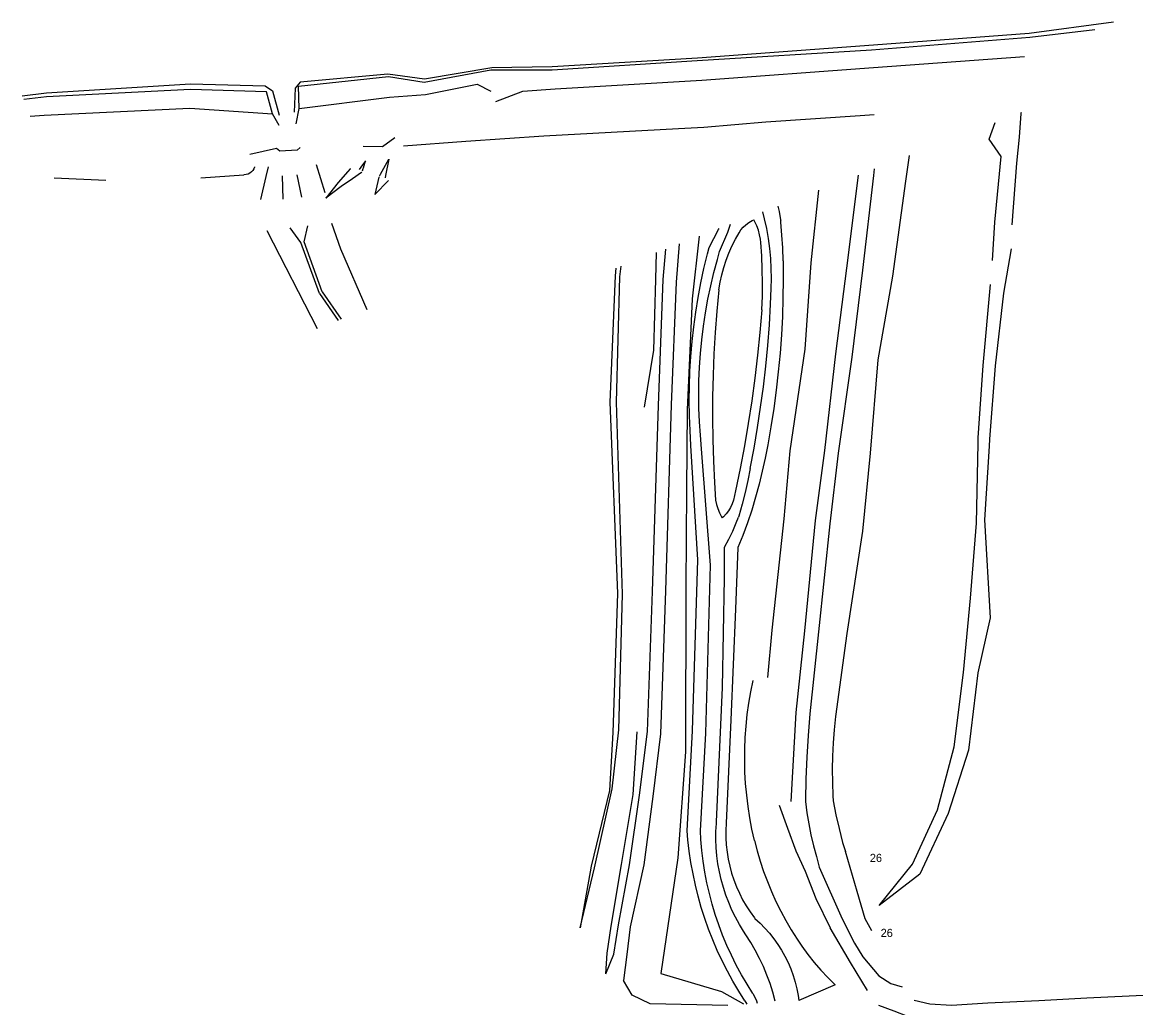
# Model space of a CAD drawing. Extents: x -540150 to -533593, y -1185082 to -1180066.
# Drawn here: x -536463.9 to -536225.3, y -1180727.9 to -1180516.7 of the extents above; entities that cross this region are included whole.
import ezdxf

# ---------------------------------------------------------------- set-up
doc = ezdxf.new("R2010")
doc.units = 0
doc.layers.add('Vrstva 14', color=7, linetype='Continuous')

msp = doc.modelspace()

# ---------------------------------------------------------------- linework, layer by layer
at = {"layer": 'Vrstva 14'}
for p, q in [((-536230.06, -1180516.72), (-536248.16, -1180519.09)), ((-536281.91, -1180522.6), (-536247.99, -1180519.92)), ((-536248.16, -1180519.09), (-536281.53, -1180521.65)), ((-536247.99, -1180519.92), (-536234.08, -1180518.26)), ((-536281.53, -1180521.65), (-536319.21, -1180524.39)), ((-536319.21, -1180524.39), (-536350.37, -1180526.27)), ((-536350.36, -1180526.89), (-536319.27, -1180524.94)), ((-536319.27, -1180524.94), (-536281.91, -1180522.6)), ((-536281.54, -1180526.42), (-536249.11, -1180524.05)), ((-536377.8, -1180529.54), (-536363.5, -1180526.88)), ((-536363.32, -1180526.51), (-536377.77, -1180528.94)), ((-536363.5, -1180526.88), (-536350.36, -1180526.89)), ((-536350.37, -1180526.27), (-536363.32, -1180526.51)), ((-536318.29, -1180529.15), (-536281.54, -1180526.42)), ((-536404.41, -1180529.56), (-536405.46, -1180530.87)), ((-536404.77, -1180530.4), (-536385.48, -1180528.35)), ((-536385.61, -1180527.83), (-536404.41, -1180529.56)), ((-536377.77, -1180528.94), (-536385.61, -1180527.83)), ((-536385.48, -1180528.35), (-536377.8, -1180529.54)), ((-536349.73, -1180530.97), (-536318.29, -1180529.15)), ((-536463.95, -1180532.45), (-536458.75, -1180531.86)), ((-536458.75, -1180531.86), (-536427.9, -1180529.91)), ((-536427.92, -1180531.1), (-536458.73, -1180532.7)), ((-536411.59, -1180531.63), (-536427.92, -1180531.1)), ((-536427.9, -1180529.91), (-536411.9, -1180530.32)), ((-536411.9, -1180530.32), (-536410.3, -1180531.39)), ((-536410.3, -1180531.39), (-536408.88, -1180536.6)), ((-536405.46, -1180530.87), (-536405.67, -1180536.01)), ((-536377.55, -1180532.19), (-536366.42, -1180529.96)), ((-536366.42, -1180529.96), (-536363.5, -1180531.45)), ((-536362.46, -1180533.71), (-536356.69, -1180531.49)), ((-536356.69, -1180531.49), (-536349.73, -1180530.97)), ((-536458.73, -1180532.7), (-536463.64, -1180533.26)), ((-536404.62, -1180535.2), (-536385.24, -1180532.79)), ((-536385.24, -1180532.79), (-536377.55, -1180532.19)), ((-536462.27, -1180536.81), (-536459.26, -1180536.66)), ((-536459.26, -1180536.66), (-536428.01, -1180535.12)), ((-536428.01, -1180535.12), (-536410.34, -1180536.31)), ((-536304.58, -1180538.08), (-536284.37, -1180536.71)), ((-536284.37, -1180536.71), (-536281.38, -1180536.46)), ((-536249.92, -1180536.25), (-536250.29, -1180541.32)), ((-536249.88, -1180536.05), (-536249.92, -1180536.25)), ((-536323.33, -1180539.48), (-536317.87, -1180539.23)), ((-536317.87, -1180539.23), (-536304.58, -1180538.08)), ((-536256.69, -1180541.8), (-536255.43, -1180538.18)), ((-536368.91, -1180542.21), (-536352.19, -1180541.09)), ((-536352.19, -1180541.09), (-536323.33, -1180539.48)), ((-536250.29, -1180541.32), (-536250.83, -1180546.93)), ((-536409.47, -1180543.77), (-536415.17, -1180545.06)), ((-536382.26, -1180543.18), (-536368.91, -1180542.21)), ((-536254.14, -1180545.52), (-536256.69, -1180541.8)), ((-536273.86, -1180545.27), (-536274.66, -1180550.76)), ((-536255.5, -1180559.57), (-536254.14, -1180545.52)), ((-536399.02, -1180553.26), (-536400.91, -1180547.3)), ((-536281.33, -1180548.14), (-536281.48, -1180549.55)), ((-536250.83, -1180546.93), (-536251.88, -1180560.13)), ((-536446.05, -1180550.62), (-536457.14, -1180550.16)), ((-536425.68, -1180550.07), (-536416.46, -1180549.43)), ((-536408.02, -1180554.62), (-536408.15, -1180549.6)), ((-536404.06, -1180554.19), (-536405.02, -1180549.41)), ((-536387.56, -1180549.95), (-536388.4, -1180553.64)), ((-536388.4, -1180553.64), (-536385.48, -1180550.65)), ((-536284.78, -1180549.47), (-536287.32, -1180569.39)), ((-536281.48, -1180549.55), (-536283.9, -1180569.85)), ((-536274.66, -1180550.76), (-536277.45, -1180571.14)), ((-536293.29, -1180552.74), (-536294.95, -1180568.28)), ((-536403.5, -1180563.77), (-536402.71, -1180560.37)), ((-536397.7, -1180559.8), (-536395.72, -1180565.3)), ((-536256, -1180567.75), (-536255.5, -1180559.57)), ((-536411.55, -1180561.35), (-536400.75, -1180582.37)), ((-536404.24, -1180563.93), (-536406.53, -1180560.79)), ((-536318.89, -1180562.59), (-536320.38, -1180576.03)), ((-536316.74, -1180565), (-536314.71, -1180561.17)), ((-536400.22, -1180574.87), (-536404.24, -1180563.93)), ((-536399.7, -1180574.53), (-536403.5, -1180563.77)), ((-536395.72, -1180565.3), (-536390.1, -1180578.27)), ((-536326.62, -1180571.87), (-536326.05, -1180565.34)), ((-536323.15, -1180564.23), (-536323.81, -1180572.4)), ((-536251.99, -1180565.26), (-536253.63, -1180574.77)), ((-536328.19, -1180571.82), (-536328, -1180566.09)), ((-536336.7, -1180569.44), (-536336.9, -1180571.1)), ((-536335.9, -1180571.29), (-536335.59, -1180569.01)), ((-536294.95, -1180568.28), (-536296.25, -1180586.81)), ((-536287.32, -1180569.39), (-536289.65, -1180587.78)), ((-536283.9, -1180569.85), (-536286.17, -1180588.51)), ((-536336.9, -1180571.1), (-536338.02, -1180598.12)), ((-536336.61, -1180598.17), (-536335.9, -1180571.29)), ((-536328.56, -1180587.03), (-536328.19, -1180571.82)), ((-536327.61, -1180598.83), (-536326.62, -1180571.87)), ((-536323.81, -1180572.4), (-536324.87, -1180598.74)), ((-536319.1, -1180575.71), (-536318.51, -1180572.58)), ((-536277.45, -1180571.14), (-536280.58, -1180589.05)), ((-536400.22, -1180574.87), (-536396.21, -1180580.62)), ((-536399.7, -1180574.53), (-536395.61, -1180580.39)), ((-536257.97, -1180590.26), (-536256.42, -1180572.92)), ((-536253.63, -1180574.77), (-536255.45, -1180590.36)), ((-536320.38, -1180576.03), (-536321.44, -1180599.77)), ((-536317.52, -1180578.98), (-536317, -1180576.1)), ((-536301.25, -1180583.72), (-536301.54, -1180587.67)), ((-536320.67, -1180588.35), (-536320.39, -1180585.17)), ((-536296.25, -1180586.81), (-536299.45, -1180608.6)), ((-536330.56, -1180599.25), (-536328.56, -1180587.03)), ((-536318.8, -1180590.62), (-536318.6, -1180587.7)), ((-536289.65, -1180587.78), (-536291.99, -1180608.51)), ((-536286.17, -1180588.51), (-536289.05, -1180609.06)), ((-536280.58, -1180589.05), (-536282.25, -1180609.05)), ((-536305.12, -1180594.86), (-536304.6, -1180590.43)), ((-536259.07, -1180605.81), (-536257.97, -1180590.26)), ((-536255.45, -1180590.36), (-536256.64, -1180606.08)), ((-536315.89, -1180592.39), (-536315.99, -1180596.98)), ((-536302.36, -1180595.55), (-536302.89, -1180599.48)), ((-536338.02, -1180598.12), (-536336.38, -1180639.18)), ((-536335.32, -1180639.29), (-536336.61, -1180598.17)), ((-536328.89, -1180638.72), (-536327.61, -1180598.83)), ((-536324.87, -1180598.74), (-536326.1, -1180638.59)), ((-536307.62, -1180597.84), (-536308.37, -1180602.69)), ((-536321.44, -1180599.77), (-536321.61, -1180616.83)), ((-536259.1, -1180607), (-536259.07, -1180605.81)), ((-536256.64, -1180606.08), (-536256.73, -1180607.59)), ((-536319.17, -1180631.95), (-536320.63, -1180607.43)), ((-536316.43, -1180633.09), (-536318.34, -1180608.17)), ((-536315.96, -1180606.17), (-536315.82, -1180610.76)), ((-536304.19, -1180607.3), (-536304.74, -1180610.12)), ((-536259.46, -1180624.08), (-536259.1, -1180607)), ((-536256.73, -1180607.59), (-536257.72, -1180623.36)), ((-536299.45, -1180608.6), (-536300.75, -1180623.14)), ((-536291.99, -1180608.51), (-536294.03, -1180623.51)), ((-536289.05, -1180609.06), (-536290.85, -1180624.21)), ((-536282.25, -1180609.05), (-536283.87, -1180625.76)), ((-536321.61, -1180616.83), (-536321.71, -1180637.72)), ((-536300.75, -1180623.14), (-536303.32, -1180646.98)), ((-536294.03, -1180623.51), (-536296.31, -1180647.18)), ((-536290.85, -1180624.21), (-536293.27, -1180647.35)), ((-536260.71, -1180640.17), (-536259.46, -1180624.08)), ((-536257.72, -1180623.36), (-536256.48, -1180644.35)), ((-536309.52, -1180626.7), (-536310.55, -1180629.29)), ((-536283.87, -1180625.76), (-536287.24, -1180647.72)), ((-536313.42, -1180635.85), (-536313.42, -1180629.25)), ((-536310.55, -1180629.29), (-536311.11, -1180642.53)), ((-536320.29, -1180668.58), (-536319.17, -1180631.95)), ((-536317.47, -1180669.1), (-536316.43, -1180633.09)), ((-536313.89, -1180659.27), (-536313.42, -1180635.85)), ((-536336.38, -1180639.18), (-536337.38, -1180668.98)), ((-536336.08, -1180668.41), (-536335.32, -1180639.29)), ((-536329.93, -1180668.73), (-536328.89, -1180638.72)), ((-536326.1, -1180638.59), (-536327.17, -1180669.23)), ((-536321.71, -1180637.72), (-536321.8, -1180673.12)), ((-536262.24, -1180656.09), (-536260.71, -1180640.17)), ((-536311.11, -1180642.53), (-536312.06, -1180666.24)), ((-536256.48, -1180644.35), (-536259.17, -1180656.14)), ((-536303.32, -1180646.98), (-536304.22, -1180657.13)), ((-536296.31, -1180647.18), (-536298.17, -1180664.64)), ((-536293.27, -1180647.35), (-536295.16, -1180664.95)), ((-536287.24, -1180647.72), (-536289.65, -1180665.53)), ((-536264.23, -1180671.99), (-536262.24, -1180656.09)), ((-536259.17, -1180656.14), (-536261.17, -1180672.77)), ((-536307.8, -1180660.22), (-536307.31, -1180657.8)), ((-536315.15, -1180688.07), (-536313.89, -1180659.27)), ((-536298.17, -1180664.64), (-536299.26, -1180683.73)), ((-536312.06, -1180666.24), (-536313.08, -1180688.41)), ((-536337.38, -1180668.98), (-536338.12, -1180681.38)), ((-536337.49, -1180681.04), (-536336.08, -1180668.41)), ((-536333.04, -1180682.22), (-536332.17, -1180668.79)), ((-536331.63, -1180682.35), (-536329.93, -1180668.73)), ((-536327.17, -1180669.23), (-536328.82, -1180682.68)), ((-536321.43, -1180690.06), (-536320.29, -1180668.58)), ((-536318.59, -1180690.04), (-536317.47, -1180669.1)), ((-536309.09, -1180672.49), (-536308.99, -1180670.02)), ((-536267.76, -1180685.55), (-536264.23, -1180671.99)), ((-536261.17, -1180672.77), (-536265.51, -1180686.34)), ((-536321.8, -1180673.12), (-536323.44, -1180695.8)), ((-536338.12, -1180681.38), (-536342.02, -1180697.63)), ((-536341.28, -1180697.94), (-536337.49, -1180681.04)), ((-536335.55, -1180697.26), (-536333.04, -1180682.22)), ((-536333.77, -1180697.29), (-536331.63, -1180682.35)), ((-536328.82, -1180682.68), (-536330.76, -1180697.29)), ((-536301.71, -1180684.54), (-536299.95, -1180689.44)), ((-536273.13, -1180697.19), (-536267.76, -1180685.55)), ((-536265.51, -1180686.34), (-536271.55, -1180699.31)), ((-536299.95, -1180689.44), (-536298.13, -1180694.3)), ((-536320.63, -1180696.82), (-536320.99, -1180694.38)), ((-536318, -1180696.55), (-536318.28, -1180694.22)), ((-536315.06, -1180695.36), (-536315.21, -1180693.63)), ((-536298.13, -1180694.3), (-536296.12, -1180698.69)), ((-536323.44, -1180695.8), (-536327.06, -1180720.59)), ((-536342.02, -1180697.63), (-536344.36, -1180710.81)), ((-536344.36, -1180710.81), (-536341.28, -1180697.94)), ((-536337.7, -1180710.48), (-536335.55, -1180697.26)), ((-536336.15, -1180710.2), (-536333.77, -1180697.29)), ((-536330.76, -1180697.29), (-536333.64, -1180710.57)), ((-536280.27, -1180706.05), (-536273.13, -1180697.19)), ((-536271.55, -1180699.31), (-536280.27, -1180706.05)), ((-536315.41, -1180707.98), (-536316.08, -1180705.73)), ((-536308.79, -1180706.12), (-536307.95, -1180707.42)), ((-536317.67, -1180708.78), (-536318.42, -1180706.43)), ((-536338.6, -1180716.22), (-536337.7, -1180710.48)), ((-536337.14, -1180716.44), (-536336.15, -1180710.2)), ((-536333.64, -1180710.57), (-536334.37, -1180716.54)), ((-536300.3, -1180709.27), (-536299.14, -1180711.27)), ((-536338.87, -1180720.69), (-536338.6, -1180716.22)), ((-536338.87, -1180720.69), (-536337.14, -1180716.44)), ((-536334.37, -1180716.54), (-536335.07, -1180722.07)), ((-536327.06, -1180720.59), (-536314.11, -1180724.43)), ((-536289.74, -1180723.02), (-536297.52, -1180726.39)), ((-536314.11, -1180724.43), (-536309.39, -1180727.08)), ((-536312.7, -1180727.47), (-536329.41, -1180727.11)), ((-536309.05, -1180726.47), (-536308.65, -1180727.19))]:
    msp.add_line(p, q, dxfattribs=at)
for points in [[(-536408.88, -1180538.83), (-536410.34, -1180536.31), (-536411.59, -1180531.63)], [(-536405.22, -1180538.52), (-536404.62, -1180535.2), (-536404.77, -1180530.4)], [(-536384.13, -1180541.49), (-536386.72, -1180543.44), (-536390.86, -1180543.37)], [(-536404.41, -1180543.53), (-536405.03, -1180544.11), (-536408.74, -1180544.31), (-536409.47, -1180543.77)], [(-536390.39, -1180546.44), (-536391.38, -1180547.79), (-536391.77, -1180548.31)], [(-536391.03, -1180548.53), (-536390.9, -1180548.09), (-536390.85, -1180547.95), (-536390.39, -1180546.44)], [(-536387.4, -1180549.67), (-536387.17, -1180549.25), (-536385.41, -1180546.07)], [(-536385.41, -1180546.07), (-536386.09, -1180549.59), (-536386.17, -1180550.06)], [(-536414.17, -1180547.7), (-536414.2, -1180547.79), (-536414.32, -1180548.1), (-536414.54, -1180548.47), (-536414.82, -1180548.79), (-536415.16, -1180549.06), (-536415.54, -1180549.26), (-536415.96, -1180549.38), (-536416.39, -1180549.43), (-536416.46, -1180549.43)], [(-536411.68, -1180549.81), (-536411.18, -1180547.68)], [(-536393.65, -1180548.09), (-536393.7, -1180548.16), (-536394.19, -1180548.72), (-536396.22, -1180551.06), (-536398.92, -1180554.42)], [(-536412.8, -1180554.7), (-536411.68, -1180549.81)], [(-536391.14, -1180548.86), (-536391.24, -1180548.92), (-536393.14, -1180550.24), (-536395.6, -1180551.94), (-536398.92, -1180554.42)], [(-536303.75, -1180565.19), (-536304.03, -1180563.06), (-536304.4, -1180560.95), (-536304.84, -1180558.85), (-536305.21, -1180557.33)], [(-536302.03, -1180556.1), (-536301.75, -1180557.28), (-536301.41, -1180559.09), (-536301.4, -1180559.2)], [(-536312.74, -1180561.72), (-536312.14, -1180559.99)], [(-536309.95, -1180561.24), (-536309.42, -1180560.65), (-536308.84, -1180560.11), (-536308.21, -1180559.64), (-536307.54, -1180559.23), (-536307.15, -1180559.03)], [(-536305.73, -1180563.22), (-536305.91, -1180562.25), (-536306.17, -1180561.29), (-536306.5, -1180560.37), (-536306.91, -1180559.47), (-536307.15, -1180559.03)], [(-536300.89, -1180567.87), (-536300.96, -1180565.1), (-536301.12, -1180562.33), (-536301.36, -1180559.57), (-536301.4, -1180559.2)], [(-536314.97, -1180567.55), (-536314.48, -1180565.85), (-536312.74, -1180561.72)], [(-536314.71, -1180561.17), (-536314.62, -1180560.94)], [(-536311.84, -1180564.7), (-536311.1, -1180563.24), (-536310.3, -1180561.82), (-536309.95, -1180561.24)], [(-536318.51, -1180572.58), (-536317.84, -1180569.47), (-536317.09, -1180566.38), (-536316.74, -1180565)], [(-536314.68, -1180574.06), (-536314.4, -1180572.45), (-536314.04, -1180570.85), (-536313.6, -1180569.28), (-536313.09, -1180567.72), (-536312.5, -1180566.2), (-536311.84, -1180564.7)], [(-536305.34, -1180569.68), (-536305.46, -1180566.79), (-536305.66, -1180563.91), (-536305.73, -1180563.22)], [(-536303.41, -1180573.76), (-536303.37, -1180571.61), (-536303.42, -1180569.47), (-536303.54, -1180567.33), (-536303.75, -1180565.19)], [(-536317, -1180576.1), (-536316.4, -1180573.23), (-536315.72, -1180570.38), (-536314.97, -1180567.55)], [(-536300.89, -1180567.87), (-536300.86, -1180571.83), (-536300.91, -1180575.8)], [(-536305.45, -1180578.33), (-536305.33, -1180575.45), (-536305.29, -1180572.56), (-536305.34, -1180569.68)], [(-536314.68, -1180574.06), (-536315.1, -1180578.63), (-536315.44, -1180583.21)], [(-536303.83, -1180581.59), (-536303.56, -1180577.16), (-536303.41, -1180573.76)], [(-536320.39, -1180585.17), (-536320.04, -1180582.01), (-536319.61, -1180578.86), (-536319.1, -1180575.71)], [(-536300.91, -1180575.8), (-536301.04, -1180579.76), (-536301.25, -1180583.72)], [(-536318.6, -1180587.7), (-536318.32, -1180584.78), (-536317.96, -1180581.88), (-536317.52, -1180578.98)], [(-536305.45, -1180578.33), (-536305.87, -1180583.22), (-536306.38, -1180588.1)], [(-536304.6, -1180590.43), (-536304.18, -1180586.01), (-536303.83, -1180581.59)], [(-536315.44, -1180583.21), (-536315.7, -1180587.8), (-536315.89, -1180592.39)], [(-536321.01, -1180597.89), (-536320.97, -1180594.71), (-536320.86, -1180591.52), (-536320.67, -1180588.35)], [(-536306.38, -1180588.1), (-536306.96, -1180592.97), (-536307.62, -1180597.84)], [(-536301.54, -1180587.67), (-536301.91, -1180591.62), (-536302.36, -1180595.55)], [(-536318.93, -1180599.41), (-536318.97, -1180596.48), (-536318.92, -1180593.55), (-536318.8, -1180590.62)], [(-536306.37, -1180603.61), (-536305.7, -1180599.23), (-536305.12, -1180594.86)], [(-536320.63, -1180607.43), (-536320.83, -1180604.25), (-536320.96, -1180601.07), (-536321.01, -1180597.89)], [(-536315.99, -1180596.98), (-536316.01, -1180601.57), (-536315.96, -1180606.17)], [(-536318.34, -1180608.17), (-536318.61, -1180605.25), (-536318.81, -1180602.33), (-536318.93, -1180599.41)], [(-536302.89, -1180599.48), (-536303.5, -1180603.4), (-536304.19, -1180607.3)], [(-536308.37, -1180602.69), (-536309.19, -1180607.53), (-536310.09, -1180612.35)], [(-536307.94, -1180612.34), (-536307.11, -1180607.98), (-536306.37, -1180603.61)], [(-536315.82, -1180610.76), (-536315.6, -1180615.35), (-536315.37, -1180619.12)], [(-536304.74, -1180610.12), (-536305.34, -1180612.94), (-536306.02, -1180615.73), (-536306.78, -1180618.51)], [(-536310.09, -1180612.35), (-536311.07, -1180617.16), (-536311.5, -1180619.15)], [(-536307.94, -1180612.34), (-536308.43, -1180614.92), (-536309.01, -1180617.48), (-536309.66, -1180620.02)], [(-536315.37, -1180619.12), (-536315.16, -1180620.05), (-536314.88, -1180620.96), (-536314.53, -1180621.85), (-536314.1, -1180622.7), (-536313.96, -1180622.95)], [(-536311.5, -1180619.15), (-536311.79, -1180619.94), (-536312.17, -1180620.69), (-536312.61, -1180621.41), (-536313.12, -1180622.08), (-536313.69, -1180622.7), (-536313.96, -1180622.95)], [(-536309.66, -1180620.02), (-536310.39, -1180622.55), (-536310.46, -1180622.77)], [(-536306.78, -1180618.51), (-536307.62, -1180621.27), (-536308.53, -1180624), (-536309.52, -1180626.7)], [(-536313.42, -1180629.25), (-536312.52, -1180627.54), (-536311.69, -1180625.79), (-536310.93, -1180624.01), (-536310.46, -1180622.77)], [(-536308.99, -1180670.02), (-536308.81, -1180667.56), (-536308.56, -1180665.1), (-536308.22, -1180662.65), (-536307.8, -1180660.22)], [(-536295.16, -1180664.95), (-536295.51, -1180669.59), (-536295.79, -1180674.24)], [(-536289.65, -1180665.53), (-536289.94, -1180668.35), (-536290.16, -1180671.17), (-536290.29, -1180674)], [(-536308.69, -1180682.36), (-536308.91, -1180679.9), (-536309.05, -1180677.43), (-536309.11, -1180674.96), (-536309.09, -1180672.49)], [(-536295.79, -1180674.24), (-536295.99, -1180678.89), (-536296.1, -1180683.54), (-536296.11, -1180683.77)], [(-536290.29, -1180674), (-536290.35, -1180676.83), (-536290.32, -1180679.66), (-536290.22, -1180682.49), (-536290.16, -1180683.61)], [(-536307.02, -1180692.09), (-536307.55, -1180689.68), (-536308.01, -1180687.25), (-536308.39, -1180684.81), (-536308.69, -1180682.36)], [(-536296.11, -1180683.77), (-536295.79, -1180686.16), (-536295.4, -1180688.53), (-536294.93, -1180690.9), (-536294.38, -1180693.24)], [(-536290.16, -1180683.61), (-536289.56, -1180686.59), (-536288.88, -1180689.56), (-536288.13, -1180692.5)], [(-536315.21, -1180693.63), (-536315.28, -1180691.9), (-536315.27, -1180690.16), (-536315.17, -1180688.43), (-536315.15, -1180688.07)], [(-536313.08, -1180688.41), (-536313.15, -1180689.95), (-536313.14, -1180691.5), (-536313.06, -1180693.04), (-536312.89, -1180694.57), (-536312.64, -1180696.09), (-536312.32, -1180697.6)], [(-536320.99, -1180694.38), (-536321.27, -1180691.93), (-536321.43, -1180690.06)], [(-536318.28, -1180694.22), (-536318.48, -1180691.88), (-536318.59, -1180690.04)], [(-536307.02, -1180692.09), (-536306.44, -1180694.33), (-536305.79, -1180696.55), (-536305.06, -1180698.74), (-536304.25, -1180700.91)], [(-536294.38, -1180693.24), (-536293.75, -1180695.56), (-536293.13, -1180697.81)], [(-536288.13, -1180692.5), (-536287.5, -1180694.43)], [(-536316.08, -1180705.73), (-536316.68, -1180703.46), (-536317.2, -1180701.17), (-536317.64, -1180698.86), (-536318, -1180696.55)], [(-536313.14, -1180703.79), (-536313.68, -1180702.14), (-536314.14, -1180700.47), (-536314.53, -1180698.78), (-536314.84, -1180697.08), (-536315.06, -1180695.36)], [(-536285.03, -1180703.03), (-536287.5, -1180694.43)], [(-536318.42, -1180706.43), (-536319.09, -1180704.06), (-536319.68, -1180701.66), (-536320.19, -1180699.25), (-536320.63, -1180696.82)], [(-536312.32, -1180697.6), (-536311.92, -1180699.09), (-536311.44, -1180700.56), (-536310.88, -1180702), (-536310.26, -1180703.41), (-536309.56, -1180704.79), (-536308.79, -1180706.12)], [(-536296.12, -1180698.69), (-536293.87, -1180704.56)], [(-536293.13, -1180697.81), (-536288.2, -1180708.9)], [(-536304.25, -1180700.91), (-536303.37, -1180703.05), (-536302.42, -1180705.16), (-536301.4, -1180707.23), (-536300.3, -1180709.27)], [(-536309.35, -1180711.56), (-536310.25, -1180710.08), (-536311.08, -1180708.56), (-536311.84, -1180707), (-536312.53, -1180705.41), (-536313.14, -1180703.79)], [(-536283.29, -1180708.86), (-536285.03, -1180703.03)], [(-536293.87, -1180704.56), (-536290.83, -1180710.79)], [(-536311.96, -1180716.7), (-536312.94, -1180714.57), (-536313.84, -1180712.4), (-536314.66, -1180710.2), (-536315.41, -1180707.98)], [(-536307.95, -1180707.42), (-536307.04, -1180708.67), (-536306.93, -1180708.82)], [(-536313.93, -1180717.91), (-536314.98, -1180715.67), (-536315.95, -1180713.4), (-536316.85, -1180711.11), (-536317.67, -1180708.78)], [(-536306.93, -1180708.82), (-536305.82, -1180709.82), (-536304.78, -1180710.88), (-536303.79, -1180711.99), (-536302.87, -1180713.15), (-536302.01, -1180714.36), (-536301.21, -1180715.62)], [(-536286.43, -1180718.22), (-536290.83, -1180710.79)], [(-536288.2, -1180708.9), (-536285.6, -1180714.11)], [(-536281.86, -1180711.45), (-536283.29, -1180708.86)], [(-536305.95, -1180717.37), (-536306.85, -1180715.63), (-536307.82, -1180713.94), (-536308.86, -1180712.28), (-536309.35, -1180711.56)], [(-536299.14, -1180711.27), (-536297.9, -1180713.22), (-536296.86, -1180714.76)], [(-536301.21, -1180715.62), (-536300.48, -1180716.92), (-536299.83, -1180718.25), (-536299.25, -1180719.62), (-536298.74, -1180721.02), (-536298.3, -1180722.44), (-536297.95, -1180723.88)], [(-536296.86, -1180714.76), (-536295.57, -1180716.51), (-536294.21, -1180718.21), (-536292.78, -1180719.86), (-536291.3, -1180721.46)], [(-536285.6, -1180714.11), (-536283.81, -1180717.02)], [(-536309.05, -1180726.47), (-536310.37, -1180724.39), (-536311.63, -1180722.27), (-536312.82, -1180720.11), (-536313.93, -1180717.91)], [(-536307.37, -1180724.88), (-536308.62, -1180722.9), (-536309.8, -1180720.87), (-536310.92, -1180718.81), (-536311.96, -1180716.7)], [(-536302.55, -1180726.5), (-536303.08, -1180724.62), (-536303.69, -1180722.77), (-536304.37, -1180720.93), (-536305.12, -1180719.13), (-536305.95, -1180717.37)], [(-536282.79, -1180724.24), (-536286.43, -1180718.22)], [(-536283.81, -1180717.02), (-536280.39, -1180721.08)], [(-536329.41, -1180727.11), (-536333.23, -1180725.22), (-536335.07, -1180722.07)], [(-536291.3, -1180721.46), (-536289.74, -1180723.02)], [(-536280.39, -1180721.08), (-536277.77, -1180722.76), (-536275.33, -1180723.47)], [(-536307.37, -1180724.88), (-536306.94, -1180725.65), (-536306.59, -1180726.45), (-536306.42, -1180726.94)], [(-536297.95, -1180723.88), (-536297.67, -1180725.34), (-536297.52, -1180726.39)], [(-536222.2, -1180725.28), (-536235.76, -1180725.91)], [(-536280.46, -1180727.37), (-536277.16, -1180728.64), (-536274.23, -1180729.72)], [(-536264.78, -1180727.43), (-536269.44, -1180727.17), (-536272.79, -1180726.4)], [(-536257.01, -1180726.96), (-536264.78, -1180727.43)], [(-536246.1, -1180726.48), (-536257.01, -1180726.96)], [(-536235.76, -1180725.91), (-536246.1, -1180726.48)]]:
    msp.add_lwpolyline(points, dxfattribs=at)

# ---------------------------------------------------------------- texts
for p in [(-536282.29, -1180696.71), (-536279.97, -1180712.78)]:
    msp.add_text('26', height=1.75, dxfattribs=at).set_placement(p)

doc.saveas('drawing.dxf')
